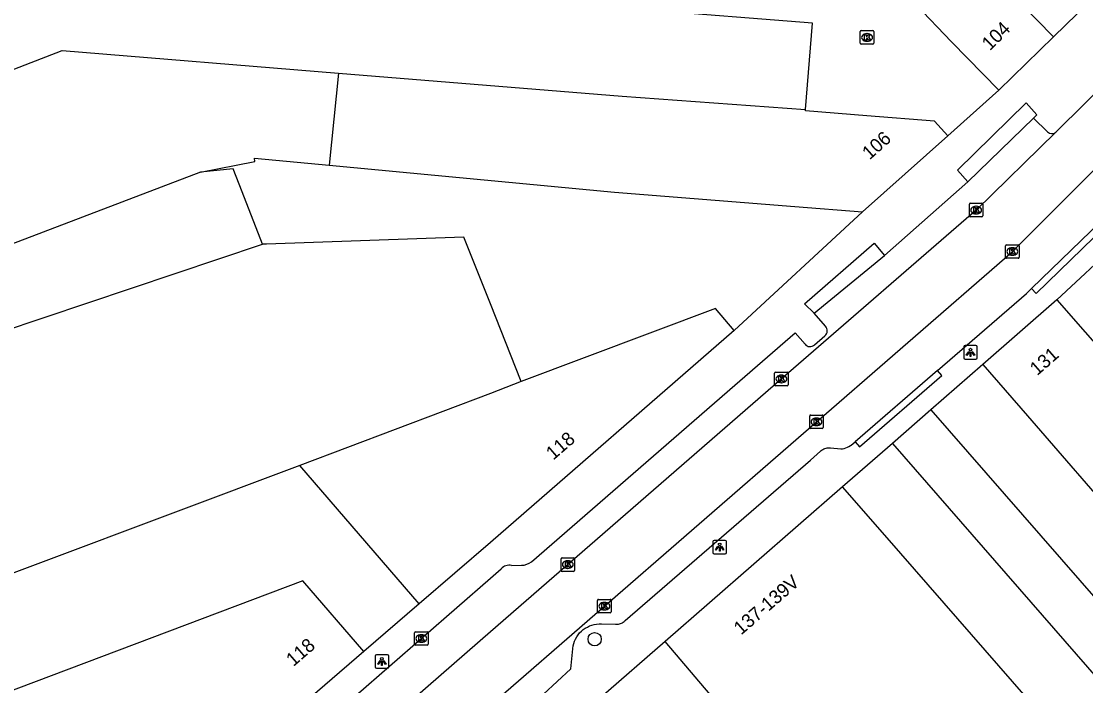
# Model space of a CAD drawing. Extents: x 160861 to 161308, y 384024 to 384878.
# Drawn here: x 160965.5 to 161043.8, y 384596.3 to 384645.2 of the extents above; entities that cross this region are included whole.
import ezdxf

# ---------------------------------------------------------------- set-up
doc = ezdxf.new("R2010")
doc.units = 0
for name, color, linetype in [('IMGEO_Boom', 7, 'Continuous'), ('IMGEO_Kolk', 7, 'Continuous'), ('IMGEO_Lichtpunt', 7, 'Continuous'), ('IMGEO_Pand', 7, 'Continuous'), ('IMGEO_Pand_nummerreeks', 7, 'Continuous'), ('IMGEO_Rijbaan_lokaal_gesloten', 7, 'Continuous'), ('IMGEO_Rijbaan_lokaal_open', 7, 'Continuous'), ('IMGEO_Voetpad_open', 7, 'Continuous')]:
    doc.layers.add(name, color=color, linetype=linetype)

msp = doc.modelspace()

# ---------------------------------------------------------------- linework, layer by layer
at = {"layer": 'IMGEO_Boom'}
msp.add_circle((161007.677, 384599.73), 0.489, dxfattribs=at)
at = {"layer": 'IMGEO_Kolk'}
for p, q in [((161027.23, 384643.633), (161027.23, 384644.485)), ((161027.305, 384644.559), (161028.157, 384644.559)), ((161027.718, 384644.339), (161027.743, 384644.339)), ((161028.231, 384644.485), (161028.231, 384643.633)), ((161028.157, 384643.559), (161027.305, 384643.559)), ((161027.741, 384643.779), (161027.716, 384643.779)), ((161035.256, 384630.912), (161035.256, 384631.764)), ((161035.331, 384631.838), (161036.183, 384631.838)), ((161036.257, 384631.764), (161036.257, 384630.912)), ((161035.767, 384631.058), (161035.742, 384631.058)), ((161035.744, 384631.618), (161035.769, 384631.618)), ((161036.183, 384630.838), (161035.331, 384630.838)), ((161037.92, 384627.862), (161037.92, 384628.714)), ((161037.995, 384628.788), (161038.847, 384628.788)), ((161038.921, 384628.714), (161038.921, 384627.862)), ((161038.431, 384628.008), (161038.406, 384628.008)), ((161038.408, 384628.568), (161038.433, 384628.568)), ((161038.847, 384627.788), (161037.995, 384627.788)), ((161020.924, 384618.474), (161020.924, 384619.326)), ((161020.999, 384619.4), (161021.851, 384619.4)), ((161021.412, 384619.18), (161021.437, 384619.18)), ((161021.925, 384619.326), (161021.925, 384618.474)), ((161021.851, 384618.4), (161020.999, 384618.4)), ((161021.435, 384618.62), (161021.41, 384618.62)), ((161023.503, 384615.319), (161023.503, 384616.171)), ((161023.578, 384616.245), (161024.43, 384616.245)), ((161024.504, 384616.171), (161024.504, 384615.319)), ((161024.014, 384615.465), (161023.989, 384615.465)), ((161023.991, 384616.025), (161024.016, 384616.025)), ((161024.43, 384615.245), (161023.578, 384615.245)), ((161005.2, 384604.803), (161005.2, 384605.655)), ((161005.275, 384605.729), (161006.127, 384605.729)), ((161005.688, 384605.509), (161005.713, 384605.509)), ((161006.201, 384605.655), (161006.201, 384604.803)), ((161006.127, 384604.729), (161005.275, 384604.729)), ((161005.711, 384604.949), (161005.686, 384604.949)), ((161007.895, 384601.741), (161007.895, 384602.593)), ((161007.97, 384602.667), (161008.822, 384602.667)), ((161008.383, 384602.447), (161008.408, 384602.447)), ((161008.896, 384602.593), (161008.896, 384601.741)), ((161008.822, 384601.667), (161007.97, 384601.667)), ((161008.406, 384601.887), (161008.381, 384601.887)), ((160994.415, 384599.359), (160994.415, 384600.211)), ((160994.49, 384600.285), (160995.342, 384600.285)), ((160994.903, 384600.065), (160994.928, 384600.065)), ((160995.416, 384600.211), (160995.416, 384599.359)), ((160995.342, 384599.285), (160994.49, 384599.285)), ((160994.926, 384599.505), (160994.901, 384599.505))]:
    msp.add_line(p, q, dxfattribs=at)
for points in [[(161027.23, 384643.633), (161027.23, 384644.485)], [(161027.305, 384644.559), (161028.157, 384644.559)], [(161027.551, 384644.259), (161027.674, 384644.259), (161027.674, 384644.108), (161027.804, 384644.259), (161027.968, 384644.259), (161027.822, 384644.108), (161027.975, 384643.859), (161027.823, 384643.859), (161027.738, 384644.023), (161027.674, 384643.956), (161027.674, 384643.859), (161027.551, 384643.859), (161027.551, 384644.259)], [(161028.231, 384644.485), (161028.231, 384643.633)], [(161028.157, 384643.559), (161027.305, 384643.559)], [(161035.256, 384630.912), (161035.256, 384631.764)], [(161035.331, 384631.838), (161036.183, 384631.838)], [(161036.257, 384631.764), (161036.257, 384630.912)], [(161035.577, 384631.538), (161035.7, 384631.538), (161035.7, 384631.387), (161035.83, 384631.538), (161035.994, 384631.538), (161035.848, 384631.387), (161036.001, 384631.138), (161035.849, 384631.138), (161035.764, 384631.302), (161035.7, 384631.235), (161035.7, 384631.138), (161035.577, 384631.138), (161035.577, 384631.538)], [(161036.183, 384630.838), (161035.331, 384630.838)], [(161037.92, 384627.862), (161037.92, 384628.714)], [(161037.995, 384628.788), (161038.847, 384628.788)], [(161038.921, 384628.714), (161038.921, 384627.862)], [(161038.241, 384628.488), (161038.364, 384628.488), (161038.364, 384628.337), (161038.494, 384628.488), (161038.658, 384628.488), (161038.512, 384628.337), (161038.665, 384628.088), (161038.513, 384628.088), (161038.428, 384628.252), (161038.364, 384628.185), (161038.364, 384628.088), (161038.241, 384628.088), (161038.241, 384628.488)], [(161038.847, 384627.788), (161037.995, 384627.788)], [(161020.924, 384618.474), (161020.924, 384619.326)], [(161020.999, 384619.4), (161021.851, 384619.4)], [(161021.925, 384619.326), (161021.925, 384618.474)], [(161021.851, 384618.4), (161020.999, 384618.4)], [(161021.245, 384619.1), (161021.368, 384619.1), (161021.368, 384618.949), (161021.498, 384619.1), (161021.662, 384619.1), (161021.516, 384618.949), (161021.669, 384618.7), (161021.517, 384618.7), (161021.432, 384618.864), (161021.368, 384618.797), (161021.368, 384618.7), (161021.245, 384618.7), (161021.245, 384619.1)], [(161023.503, 384615.319), (161023.503, 384616.171)], [(161023.578, 384616.245), (161024.43, 384616.245)], [(161024.504, 384616.171), (161024.504, 384615.319)], [(161023.824, 384615.945), (161023.947, 384615.945), (161023.947, 384615.794), (161024.077, 384615.945), (161024.241, 384615.945), (161024.095, 384615.794), (161024.248, 384615.545), (161024.096, 384615.545), (161024.011, 384615.709), (161023.947, 384615.642), (161023.947, 384615.545), (161023.824, 384615.545), (161023.824, 384615.945)], [(161024.43, 384615.245), (161023.578, 384615.245)], [(161005.2, 384604.803), (161005.2, 384605.655)], [(161005.275, 384605.729), (161006.127, 384605.729)], [(161005.521, 384605.429), (161005.644, 384605.429), (161005.644, 384605.278), (161005.774, 384605.429), (161005.938, 384605.429), (161005.792, 384605.278), (161005.945, 384605.029), (161005.793, 384605.029), (161005.708, 384605.193), (161005.644, 384605.126), (161005.644, 384605.029), (161005.521, 384605.029), (161005.521, 384605.429)], [(161006.201, 384605.655), (161006.201, 384604.803)], [(161006.127, 384604.729), (161005.275, 384604.729)], [(161007.895, 384601.741), (161007.895, 384602.593)], [(161007.97, 384602.667), (161008.822, 384602.667)], [(161008.216, 384602.367), (161008.339, 384602.367), (161008.339, 384602.216), (161008.469, 384602.367), (161008.633, 384602.367), (161008.487, 384602.216), (161008.64, 384601.967), (161008.488, 384601.967), (161008.403, 384602.131), (161008.339, 384602.064), (161008.339, 384601.967), (161008.216, 384601.967), (161008.216, 384602.367)], [(161008.896, 384602.593), (161008.896, 384601.741)], [(161008.822, 384601.667), (161007.97, 384601.667)], [(160994.415, 384599.359), (160994.415, 384600.211)], [(160994.49, 384600.285), (160995.342, 384600.285)], [(160994.736, 384599.985), (160994.859, 384599.985), (160994.859, 384599.834), (160994.989, 384599.985), (160995.153, 384599.985), (160995.007, 384599.834), (160995.16, 384599.585), (160995.008, 384599.585), (160994.923, 384599.749), (160994.859, 384599.682), (160994.859, 384599.585), (160994.736, 384599.585), (160994.736, 384599.985)], [(160995.416, 384600.211), (160995.416, 384599.359)], [(160995.342, 384599.285), (160994.49, 384599.285)]]:
    msp.add_lwpolyline(points, dxfattribs=at)
for centre, start, end in [((161027.307, 384644.483), 91.55205, 178.44795), ((161027.307, 384644.483), 91.55205, 178.44795), ((161028.155, 384644.483), 1.55205, 88.44795), ((161028.155, 384644.483), 1.55205, 88.44795), ((161027.307, 384643.635), 181.55205, 268.44795), ((161027.307, 384643.635), 181.55205, 268.44795), ((161028.155, 384643.635), 271.55205, 358.44795), ((161028.155, 384643.635), 271.55205, 358.44795), ((161035.333, 384631.762), 91.55205, 178.44795), ((161035.333, 384631.762), 91.55205, 178.44795), ((161036.181, 384631.762), 1.55205, 88.44795), ((161036.181, 384631.762), 1.55205, 88.44795), ((161035.333, 384630.914), 181.55205, 268.44795), ((161035.333, 384630.914), 181.55205, 268.44795), ((161036.181, 384630.914), 271.55205, 358.44795), ((161036.181, 384630.914), 271.55205, 358.44795), ((161037.997, 384628.712), 91.55205, 178.44795), ((161037.997, 384628.712), 91.55205, 178.44795), ((161038.845, 384628.712), 1.55205, 88.44795), ((161038.845, 384628.712), 1.55205, 88.44795), ((161037.997, 384627.864), 181.55205, 268.44795), ((161037.997, 384627.864), 181.55205, 268.44795), ((161038.845, 384627.864), 271.55205, 358.44795), ((161038.845, 384627.864), 271.55205, 358.44795), ((161021.001, 384619.324), 91.55205, 178.44795), ((161021.001, 384619.324), 91.55205, 178.44795), ((161021.849, 384619.324), 1.55205, 88.44795), ((161021.849, 384619.324), 1.55205, 88.44795), ((161021.001, 384618.476), 181.55205, 268.44795), ((161021.001, 384618.476), 181.55205, 268.44795), ((161021.849, 384618.476), 271.55205, 358.44795), ((161021.849, 384618.476), 271.55205, 358.44795), ((161023.58, 384616.169), 91.55205, 178.44795), ((161023.58, 384616.169), 91.55205, 178.44795), ((161024.428, 384616.169), 1.55205, 88.44795), ((161024.428, 384616.169), 1.55205, 88.44795), ((161023.58, 384615.321), 181.55205, 268.44795), ((161023.58, 384615.321), 181.55205, 268.44795), ((161024.428, 384615.321), 271.55205, 358.44795), ((161024.428, 384615.321), 271.55205, 358.44795), ((161005.277, 384605.653), 91.55205, 178.44795), ((161005.277, 384605.653), 91.55205, 178.44795), ((161006.125, 384605.653), 1.55205, 88.44795), ((161006.125, 384605.653), 1.55205, 88.44795), ((161005.277, 384604.805), 181.55205, 268.44795), ((161005.277, 384604.805), 181.55205, 268.44795), ((161006.125, 384604.805), 271.55205, 358.44795), ((161006.125, 384604.805), 271.55205, 358.44795), ((161007.972, 384602.591), 91.55205, 178.44795), ((161007.972, 384602.591), 91.55205, 178.44795), ((161008.82, 384602.591), 1.55205, 88.44795), ((161008.82, 384602.591), 1.55205, 88.44795), ((161007.972, 384601.743), 181.55205, 268.44795), ((161007.972, 384601.743), 181.55205, 268.44795), ((161008.82, 384601.743), 271.55205, 358.44795), ((161008.82, 384601.743), 271.55205, 358.44795), ((160994.492, 384600.209), 91.55205, 178.44795), ((160994.492, 384600.209), 91.55205, 178.44795), ((160995.34, 384600.209), 1.55205, 88.44795), ((160995.34, 384600.209), 1.55205, 88.44795), ((160994.492, 384599.361), 181.55205, 268.44795), ((160994.492, 384599.361), 181.55205, 268.44795), ((160995.34, 384599.361), 271.55205, 358.44795), ((160995.34, 384599.361), 271.55205, 358.44795)]:
    msp.add_arc(centre, 0.0765, start, end, dxfattribs=at)
for centre, major_axis, ratio, start_param, end_param in [((161027.717, 384644.059), (-0.387, 0.002), 0.722429, 4.712389, 7.853982), ((161027.742, 384644.059), (-0.39, 0.002), 0.717154, 1.570796, 4.712389), ((161035.743, 384631.338), (-0.387, 0.002), 0.722429, 4.712389, 7.853982), ((161035.768, 384631.338), (-0.39, 0.002), 0.717154, 1.570796, 4.712389), ((161038.407, 384628.288), (-0.387, 0.002), 0.722429, 4.712389, 7.853982), ((161038.432, 384628.288), (-0.39, 0.002), 0.717154, 1.570796, 4.712389), ((161021.411, 384618.9), (-0.387, 0.002), 0.722429, 4.712389, 7.853982), ((161021.436, 384618.9), (-0.39, 0.002), 0.717154, 1.570796, 4.712389), ((161023.99, 384615.745), (-0.387, 0.002), 0.722429, 4.712389, 7.853982), ((161024.015, 384615.745), (-0.39, 0.002), 0.717154, 1.570796, 4.712389), ((161005.687, 384605.229), (-0.387, 0.002), 0.722429, 4.712389, 7.853982), ((161005.712, 384605.229), (-0.39, 0.002), 0.717154, 1.570796, 4.712389), ((161008.382, 384602.167), (-0.387, 0.002), 0.722429, 4.712389, 7.853982), ((161008.407, 384602.167), (-0.39, 0.002), 0.717154, 1.570796, 4.712389), ((160994.902, 384599.785), (-0.387, 0.002), 0.722429, 4.712389, 7.853982), ((160994.927, 384599.785), (-0.39, 0.002), 0.717154, 1.570796, 4.712389)]:
    msp.add_ellipse(centre, major_axis=major_axis, ratio=ratio, start_param=start_param, end_param=end_param, dxfattribs=at)
at = {"layer": 'IMGEO_Lichtpunt'}
for p, q in [((161034.844, 384621.263), (161034.844, 384620.456)), ((161034.844, 384621.263), (161034.844, 384620.456)), ((161035.746, 384621.358), (161034.938, 384621.358)), ((161035.746, 384621.358), (161034.938, 384621.358)), ((161035.84, 384620.456), (161035.84, 384621.263)), ((161035.84, 384620.456), (161035.84, 384621.263)), ((161034.938, 384620.362), (161035.746, 384620.362)), ((161034.938, 384620.362), (161035.746, 384620.362)), ((161016.38, 384606.92), (161016.38, 384606.113)), ((161016.38, 384606.92), (161016.38, 384606.113)), ((161017.282, 384607.015), (161016.474, 384607.015)), ((161017.282, 384607.015), (161016.474, 384607.015)), ((161017.376, 384606.113), (161017.376, 384606.92)), ((161017.376, 384606.113), (161017.376, 384606.92)), ((161016.474, 384606.019), (161017.282, 384606.019)), ((161016.474, 384606.019), (161017.282, 384606.019)), ((160991.521, 384598.493), (160991.521, 384597.686)), ((160991.521, 384598.493), (160991.521, 384597.686)), ((160992.423, 384598.588), (160991.615, 384598.588)), ((160992.423, 384598.588), (160991.615, 384598.588)), ((160992.517, 384597.686), (160992.517, 384598.493)), ((160992.517, 384597.686), (160992.517, 384598.493)), ((160991.615, 384597.592), (160992.423, 384597.592)), ((160991.615, 384597.592), (160992.423, 384597.592))]:
    msp.add_line(p, q, dxfattribs=at)
for points in [[(161035.218, 384620.927), (161035.257, 384620.899), (161035.069, 384620.637), (161035.031, 384620.664), (161035.218, 384620.927)], [(161035.32, 384620.879), (161035.367, 384620.879), (161035.367, 384620.557), (161035.32, 384620.557), (161035.32, 384620.879)], [(161035.43, 384620.899), (161035.468, 384620.926), (161035.655, 384620.664), (161035.616, 384620.636), (161035.43, 384620.899)], [(161016.754, 384606.584), (161016.793, 384606.556), (161016.605, 384606.294), (161016.567, 384606.321), (161016.754, 384606.584)], [(161016.856, 384606.536), (161016.903, 384606.536), (161016.903, 384606.214), (161016.856, 384606.214), (161016.856, 384606.536)], [(161016.966, 384606.556), (161017.004, 384606.583), (161017.191, 384606.321), (161017.152, 384606.293), (161016.966, 384606.556)], [(160991.895, 384598.157), (160991.934, 384598.129), (160991.746, 384597.867), (160991.708, 384597.894), (160991.895, 384598.157)], [(160991.997, 384598.109), (160992.044, 384598.109), (160992.044, 384597.787), (160991.997, 384597.787), (160991.997, 384598.109)], [(160992.107, 384598.129), (160992.145, 384598.156), (160992.332, 384597.894), (160992.293, 384597.866), (160992.107, 384598.129)]]:
    msp.add_lwpolyline(points, dxfattribs=at)
for centre in [(161035.343, 384621.061), (161016.879, 384606.718), (160992.02, 384598.291)]:
    msp.add_circle(centre, 0.0994, dxfattribs=at)
for centre, start, end in [((161034.938, 384621.263), 90, 180), ((161034.938, 384621.263), 90, 180), ((161035.746, 384621.263), 0, 90), ((161035.746, 384621.263), 0, 90), ((161034.938, 384620.456), 180, 270), ((161034.938, 384620.456), 180, 270), ((161035.746, 384620.456), 270, 0), ((161035.746, 384620.456), 270, 360), ((161016.474, 384606.92), 90, 180), ((161016.474, 384606.92), 90, 180), ((161017.282, 384606.92), 0, 90), ((161017.282, 384606.92), 0, 90), ((161016.474, 384606.113), 180, 270), ((161016.474, 384606.113), 180, 270), ((161017.282, 384606.113), 270, 0), ((161017.282, 384606.113), 270, 360), ((160991.615, 384598.493), 90, 180), ((160991.615, 384598.493), 90, 180), ((160992.423, 384598.493), 0, 90), ((160992.423, 384598.493), 0, 90), ((160991.615, 384597.686), 180, 270), ((160991.615, 384597.686), 180, 270), ((160992.423, 384597.686), 270, 0), ((160992.423, 384597.686), 270, 360)]:
    msp.add_arc(centre, 0.0946, start, end, dxfattribs=at)
at = {"layer": 'IMGEO_Pand'}
for points in [[(161032.68, 384653.079), (161032.814, 384652.942), (161041.458, 384644.107)], [(161023.199, 384638.753), (161023.706, 384645.1), (161011.266, 384646.094), (161011.607, 384650.352)], [(161028.69, 384649.268), (161033.936, 384643.741), (161037.434, 384640.168)], [(161045.05, 384648.363), (161043.192, 384646.544), (161043.184, 384645.796), (161041.458, 384644.107)], [(161041.458, 384644.107), (161037.434, 384640.168)], [(160960.282, 384639.932), (160968.473, 384643.094), (160988.813, 384641.433)], [(160988.813, 384641.433), (160988.131, 384634.654)], [(160988.813, 384641.433), (161009.711, 384639.726), (161023.199, 384638.753)], [(161033.664, 384636.809), (161032.7, 384637.891), (161027.716, 384638.289), (161023.191, 384638.65), (161023.199, 384638.753)], [(161033.664, 384636.809), (161027.384, 384631.214)], [(160978.666, 384634.124), (160982.658, 384634.928), (160982.633, 384635.174), (160988.131, 384634.654)], [(160978.666, 384634.124), (160949.182, 384622.895)], [(160983.224, 384628.829), (160981.729, 384632.693), (160981.076, 384634.38), (160978.666, 384634.124)], [(160988.131, 384634.654), (161009.148, 384632.67), (161022.401, 384631.613), (161027.384, 384631.214)], [(160951.057, 384618.029), (160983.224, 384628.829)], [(161002.264, 384618.717), (161000, 384624.44), (160998.052, 384629.357), (160983.529, 384628.84), (160983.224, 384628.829)], [(161041.697, 384624.725), (161036.251, 384619.971)], [(161041.697, 384624.725), (161051.945, 384613.029), (161056.376, 384616.911), (161059.889, 384613.353), (161066.069, 384607.092)], [(161017.955, 384622.48), (161016.56, 384624.082), (161002.264, 384618.717)], [(161017.955, 384622.48), (161000, 384606.866), (160994.768, 384602.349)], [(161036.251, 384619.971), (161039.526, 384616.193), (161053.907, 384599.6)], [(161002.264, 384618.717), (161000, 384617.833), (160985.981, 384612.527)], [(160985.981, 384612.527), (160957.323, 384601.772)], [(160994.768, 384602.349), (160985.981, 384612.527)], [(161025.93, 384610.963), (161012.864, 384599.573)], [(161043.64, 384590.649), (161029.215, 384607.194), (161025.93, 384610.963)], [(160990.689, 384598.828), (160986.187, 384604.043), (160960.23, 384594.229)], [(160994.768, 384602.349), (160990.689, 384598.828)], [(160990.689, 384598.828), (160973.995, 384584.418)], [(161012.864, 384599.573), (161008.133, 384595.448)], [(161030.393, 384578.898), (161020.168, 384590.958), (161012.864, 384599.573)]]:
    msp.add_lwpolyline(points, dxfattribs=at)
at = {"layer": 'IMGEO_Rijbaan_lokaal_gesloten'}
for points in [[(161045.943, 384641.353), (161041.622, 384637.072)], [(161041.622, 384637.072), (161035.757, 384631.338), (161021.935, 384619.355), (161000, 384600.273), (160978.384, 384581.429), (160977.321, 384580.465), (160976.957, 384580.135)], [(160980.308, 384577.714), (161000, 384594.865), (161038.406, 384628.276), (161045.97, 384635.823)]]:
    msp.add_lwpolyline(points, dxfattribs=at)
at = {"layer": 'IMGEO_Rijbaan_lokaal_open'}
for points in [[(161037.434, 384640.168), (161033.664, 384636.809)], [(161032.425, 384616.632), (161029.59, 384614.158)], [(161032.425, 384616.632), (161050.139, 384596.315)], [(161029.59, 384614.158), (161047.302, 384593.842)]]:
    msp.add_lwpolyline(points, dxfattribs=at)
at = {"layer": 'IMGEO_Voetpad_open'}
for points in [[(161035.157, 384633.415), (161034.38, 384634.274), (161039.431, 384639.242), (161040.232, 384638.368), (161039.982, 384638.114)], [(161035.157, 384633.415), (161039.982, 384638.114)], [(161039.982, 384638.114), (161041.01, 384637.114)], [(161029.017, 384627.993), (161035.157, 384633.415)], [(161027.384, 384631.214), (161017.955, 384622.48)], [(161039.836, 384625.563), (161040.183, 384625.204), (161045.282, 384630.144), (161044.935, 384630.503)], [(161044.935, 384630.503), (161039.836, 384625.563)], [(161023.823, 384623.759), (161023.116, 384624.443), (161028.261, 384628.901), (161029.017, 384627.993)], [(161046.227, 384628.945), (161041.697, 384624.725)], [(161023.823, 384623.759), (161029.017, 384627.993)], [(161032.916, 384619.532), (161039.454, 384625.193), (161039.836, 384625.563)], [(161024.666, 384622.796), (161023.823, 384623.759)], [(161003.019, 384605.443), (161017.999, 384618.442), (161022.439, 384622.293), (161023.163, 384621.458)], [(161023.854, 384621.425), (161024.626, 384622.07)], [(161036.251, 384619.971), (161032.425, 384616.632)], [(161026.847, 384614.277), (161027.174, 384613.9), (161033.243, 384619.155), (161032.916, 384619.532)], [(161032.916, 384619.532), (161026.847, 384614.277)], [(161003.916, 384595.689), (161005.926, 384597.544), (161006.059, 384599.013), (161006.063, 384599.057), (161006.091, 384599.235), (161006.134, 384599.41), (161006.192, 384599.581), (161006.266, 384599.745), (161006.354, 384599.903), (161006.456, 384600.052), (161006.57, 384600.191), (161006.697, 384600.319), (161006.835, 384600.436), (161006.982, 384600.54), (161007.138, 384600.63), (161007.302, 384600.706), (161007.472, 384600.767), (161007.646, 384600.813), (161007.824, 384600.842), (161008.004, 384600.856), (161008.184, 384600.854), (161009.22, 384600.849), (161009.294, 384600.843), (161009.367, 384600.844), (161009.441, 384600.851), (161009.513, 384600.865), (161009.584, 384600.885), (161009.653, 384600.911), (161009.719, 384600.944), (161009.782, 384600.982), (161009.841, 384601.026), (161009.897, 384601.075), (161009.93, 384601.109), (161023.571, 384612.932), (161024.292, 384613.576), (161024.348, 384613.626), (161024.412, 384613.674), (161024.481, 384613.717), (161024.554, 384613.753), (161024.629, 384613.783), (161024.707, 384613.806), (161024.786, 384613.822), (161024.867, 384613.83), (161024.948, 384613.832), (161025.029, 384613.826), (161025.803, 384613.747), (161025.927, 384613.761), (161026.05, 384613.785), (161026.17, 384613.821), (161026.287, 384613.867), (161026.398, 384613.923), (161026.505, 384613.989), (161026.559, 384614.028), (161026.847, 384614.277)], [(161029.59, 384614.158), (161025.93, 384610.963)], [(161001.56, 384605.167), (161002.299, 384605.176)], [(160990.109, 384595.581), (161000, 384604.231), (161000.794, 384604.925)]]:
    msp.add_lwpolyline(points, dxfattribs=at)
for centre, radius, start, end in [((161041.338, 384637.412), 0.443, 222.28735, 309.86083), ((161024.288, 384622.453), 0.51, 311.41057, 42.28222), ((161023.523, 384621.751), 0.464, 219.07792, 315.4537), ((161001.414, 384604.295), 0.884, 80.52393, 134.54152), ((161002.266, 384606.369), 1.194, 271.58323, 309.10969)]:
    msp.add_arc(centre, radius, start, end, dxfattribs=at)

# ---------------------------------------------------------------- texts
at = {"layer": 'IMGEO_Pand_nummerreeks'}
for s, rotation, p in [('104', 44.38704, (161036.764, 384643.038)), ('106', 41.65318, (161027.914, 384635.003)), ('131', 41.11882, (161040.247, 384619.105)), ('118', 40.81178, (161004.63, 384612.886)), ('137-139V', 40.93457, (161018.45, 384599.995)), ('118', 40.80179, (160985.499, 384597.678))]:
    msp.add_text(s, height=1, rotation=rotation, dxfattribs=at).set_placement(p)

doc.saveas('drawing.dxf')
